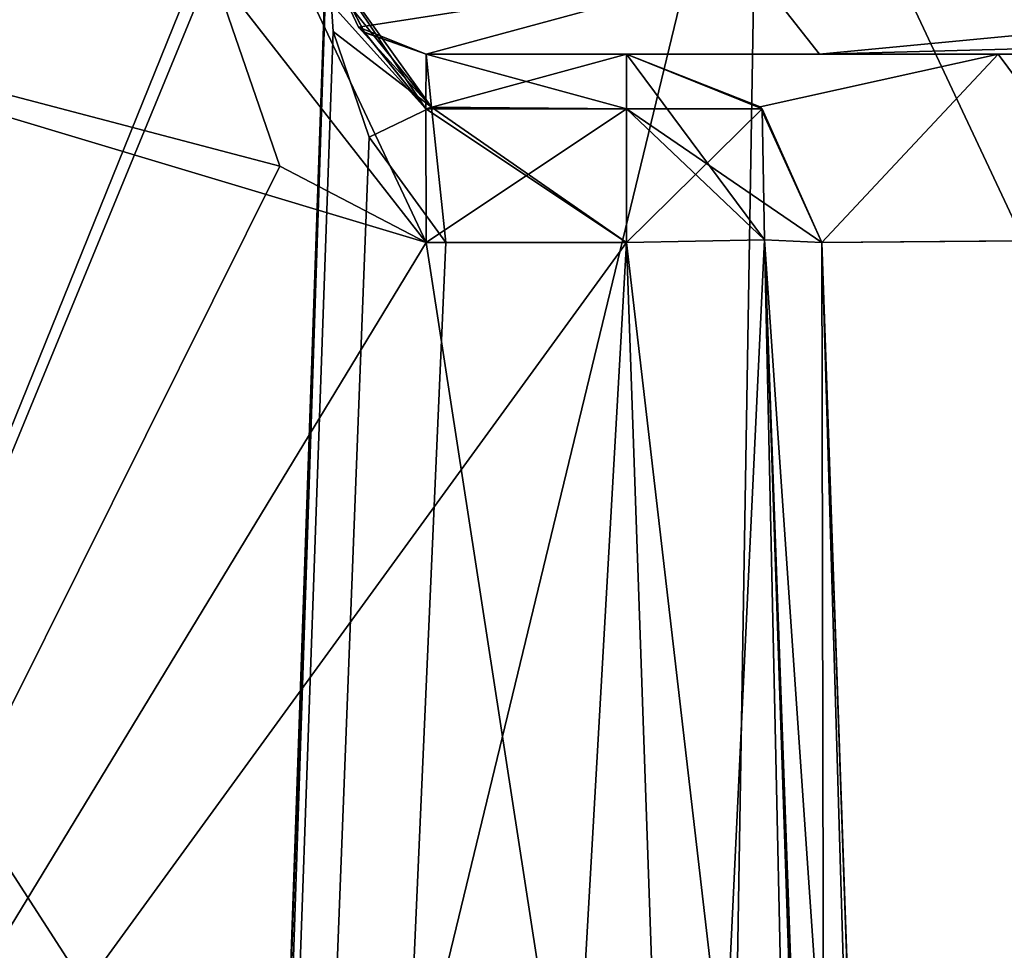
# Model space of a CAD drawing. Header units: inches. Extents: x -9.1 to 9.1, y -1.6 to 4.3.
# Tile 650 of 656: x -2.579 to -2.327, y 3.036 to 3.274. Entities that reach past the tile are written whole.
import ezdxf

# ---------------------------------------------------------------- set-up
doc = ezdxf.new("R2010")
doc.units = ezdxf.units.IN
doc.header["$LTSCALE"] = 65.185185
doc.header["$MEASUREMENT"] = 0
for name, color, linetype in [('331', 7, 'CONTINUOUS'), ('421', 7, 'CONTINUOUS'), ('422', 7, 'CONTINUOUS'), ('423', 7, 'CONTINUOUS'), ('424', 7, 'CONTINUOUS'), ('425', 7, 'CONTINUOUS'), ('426', 7, 'CONTINUOUS'), ('427', 7, 'CONTINUOUS'), ('428', 7, 'CONTINUOUS'), ('436', 7, 'CONTINUOUS'), ('437', 7, 'CONTINUOUS'), ('438', 7, 'CONTINUOUS'), ('523', 7, 'CONTINUOUS'), ('524', 7, 'CONTINUOUS'), ('530', 7, 'CONTINUOUS'), ('531', 7, 'CONTINUOUS'), ('532', 7, 'CONTINUOUS'), ('533', 7, 'CONTINUOUS'), ('535', 7, 'CONTINUOUS'), ('540', 7, 'CONTINUOUS'), ('541', 7, 'CONTINUOUS'), ('542', 7, 'CONTINUOUS'), ('543', 7, 'CONTINUOUS'), ('545', 7, 'CONTINUOUS'), ('551', 7, 'CONTINUOUS'), ('557', 7, 'CONTINUOUS'), ('558', 7, 'CONTINUOUS'), ('859', 7, 'CONTINUOUS'), ('860', 7, 'CONTINUOUS'), ('861', 7, 'CONTINUOUS'), ('862', 7, 'CONTINUOUS'), ('864', 7, 'CONTINUOUS'), ('869', 7, 'CONTINUOUS'), ('873', 7, 'CONTINUOUS'), ('875', 7, 'CONTINUOUS'), ('876', 7, 'CONTINUOUS'), ('877', 7, 'CONTINUOUS'), ('878', 7, 'CONTINUOUS'), ('879', 7, 'CONTINUOUS'), ('880', 7, 'CONTINUOUS'), ('881', 7, 'CONTINUOUS'), ('883', 7, 'CONTINUOUS'), ('888', 7, 'CONTINUOUS'), ('892', 7, 'CONTINUOUS'), ('894', 7, 'CONTINUOUS'), ('895', 7, 'CONTINUOUS'), ('896', 7, 'CONTINUOUS'), ('897', 7, 'CONTINUOUS'), ('898', 7, 'CONTINUOUS'), ('899', 7, 'CONTINUOUS'), ('900', 7, 'CONTINUOUS'), ('901', 7, 'CONTINUOUS'), ('902', 7, 'CONTINUOUS'), ('903', 7, 'CONTINUOUS')]:
    doc.layers.add(name, color=color, linetype=linetype)

msp = doc.modelspace()

# ---------------------------------------------------------------- linework, layer by layer
at = {"layer": '331', "linetype": 'Continuous'}
for points in [[(-2.49769, 3.36105, 5.67792), (-2.51583, 2.84164, 5.69606), (-2.51556, 2.84279, 5.70918), (-2.49769, 3.36105, 5.67792)], [(-2.51484, 2.84314, 5.72232), (-2.49769, 3.36105, 5.67792), (-2.51556, 2.84279, 5.70918), (-2.51484, 2.84314, 5.72232)], [(-2.3894, 3.36148, 5.9394), (-2.49769, 3.36105, 5.67792), (-2.51484, 2.84314, 5.72232), (-2.3894, 3.36148, 5.9394)], [(-2.39806, 2.84254, 5.96665), (-2.3894, 3.36148, 5.9394), (-2.51484, 2.84314, 5.72232), (-2.39806, 2.84254, 5.96665)], [(-2.146, 2.84326, 6.06578), (-2.3894, 3.36148, 5.9394), (-2.39806, 2.84254, 5.96665), (-2.146, 2.84326, 6.06578)], [(-2.146, 2.84326, 6.06578), (-2.12792, 3.36105, 6.04769), (-2.3894, 3.36148, 5.9394), (-2.146, 2.84326, 6.06578)]]:
    msp.add_3dface(points, dxfattribs=at)
at = {"layer": '421', "linetype": 'Continuous'}
for points in [[(-2.5, 3.295, 4.55817), (-2.49831, 3.27082, 4.55902), (-2.62939, -0.41025, 4.68756), (-2.5, 3.295, 4.55817)], [(-2.49831, 3.27082, 4.55902), (-2.48916, 3.24373, 4.55996), (-2.62939, -0.41025, 4.68756), (-2.49831, 3.27082, 4.55902)], [(-2.48916, 3.24373, 4.55996), (-2.46953, 3.21674, 4.56091), (-2.62939, -0.41025, 4.68756), (-2.48916, 3.24373, 4.55996)], [(-2.62939, -0.41025, 4.68756), (-2.46953, 3.21674, 4.56091), (-2.42328, 3.21674, 4.56091), (-2.62939, -0.41025, 4.68756)], [(-2.32849, 0.50212, 4.6557), (-2.62939, -0.41025, 4.68756), (-2.42328, 3.21674, 4.56091), (-2.32849, 0.50212, 4.6557)]]:
    msp.add_3dface(points, dxfattribs=at)
at = {"layer": '422', "linetype": 'Continuous'}
for points in [[(-2.47317, 3.25146, 4.54515), (-2.47459, 3.265, 4.51094), (-2.42328, 3.25097, 4.54567), (-2.47317, 3.25146, 4.54515)], [(-2.42328, 3.25097, 4.54567), (-2.47459, 3.265, 4.51094), (-2.42328, 3.265, 4.51094), (-2.42328, 3.25097, 4.54567)], [(-2.42328, 3.21674, 4.56091), (-2.46953, 3.21674, 4.56091), (-2.47317, 3.25146, 4.54515), (-2.42328, 3.21674, 4.56091)], [(-2.42328, 3.21674, 4.56091), (-2.47317, 3.25146, 4.54515), (-2.42328, 3.25097, 4.54567), (-2.42328, 3.21674, 4.56091)]]:
    msp.add_3dface(points, dxfattribs=at)
at = {"layer": '423', "linetype": 'Continuous'}
for points in [[(-2.49188, 3.27194, 4.51094), (-2.47317, 3.25146, 4.54515), (-2.49953, 3.28826, 4.51094), (-2.49188, 3.27194, 4.51094)], [(-2.49953, 3.28826, 4.51094), (-2.47317, 3.25146, 4.54515), (-2.49921, 3.28376, 4.53649), (-2.49953, 3.28826, 4.51094)], [(-2.47317, 3.25146, 4.54515), (-2.49831, 3.27082, 4.55902), (-2.49921, 3.28376, 4.53649), (-2.47317, 3.25146, 4.54515)], [(-2.47459, 3.265, 4.51094), (-2.47317, 3.25146, 4.54515), (-2.49188, 3.27194, 4.51094), (-2.47459, 3.265, 4.51094)], [(-2.48916, 3.24373, 4.55996), (-2.49831, 3.27082, 4.55902), (-2.47317, 3.25146, 4.54515), (-2.48916, 3.24373, 4.55996)], [(-2.46953, 3.21674, 4.56091), (-2.48916, 3.24373, 4.55996), (-2.47317, 3.25146, 4.54515), (-2.46953, 3.21674, 4.56091)]]:
    msp.add_3dface(points, dxfattribs=at)
at = {"layer": '424', "linetype": 'Continuous'}
for points in [[(-2.49188, 3.27194, 4.51094), (-2.49953, 3.28826, 4.51094), (-2.49036, 3.2706, 4.13803), (-2.49188, 3.27194, 4.51094)], [(-2.49036, 3.2706, 4.13803), (-2.49953, 3.28826, 4.51094), (-2.49953, 3.28826, 4.12971), (-2.49036, 3.2706, 4.13803)], [(-2.47459, 3.265, 4.51094), (-2.49188, 3.27194, 4.51094), (-2.47459, 3.265, 4.14724), (-2.47459, 3.265, 4.51094)], [(-2.47459, 3.265, 4.14724), (-2.49188, 3.27194, 4.51094), (-2.49036, 3.2706, 4.13803), (-2.47459, 3.265, 4.14724)]]:
    msp.add_3dface(points, dxfattribs=at)
at = {"layer": '425', "linetype": 'Continuous'}
for points in [[(-2.42328, 3.265, 4.51094), (-2.47459, 3.265, 4.51094), (-2.47459, 3.265, 4.14724), (-2.42328, 3.265, 4.51094)], [(-2.42328, 3.265, 4.51094), (-2.47459, 3.265, 4.14724), (-2.42328, 3.265, 4.14724), (-2.42328, 3.265, 4.51094)]]:
    msp.add_3dface(points, dxfattribs=at)
at = {"layer": '426', "linetype": 'Continuous'}
for points in [[(-2.42328, 3.265, 3.60276), (-2.47459, 3.265, 3.60276), (-2.47459, 3.265, 1.04724), (-2.42328, 3.265, 3.60276)], [(-2.42328, 3.265, 3.60276), (-2.47459, 3.265, 1.04724), (-2.42328, 3.265, 1.04724), (-2.42328, 3.265, 3.60276)]]:
    msp.add_3dface(points, dxfattribs=at)
at = {"layer": '427', "linetype": 'Continuous'}
for points in [[(-2.42328, 3.265, 0.50276), (-2.47459, 3.265, 0.50276), (-2.47459, 3.265, -2.05276), (-2.42328, 3.265, 0.50276)], [(-2.42328, 3.265, 0.50276), (-2.47459, 3.265, -2.05276), (-2.42328, 3.265, -2.05276), (-2.42328, 3.265, 0.50276)]]:
    msp.add_3dface(points, dxfattribs=at)
at = {"layer": '428', "linetype": 'Continuous'}
for points in [[(-2.42328, 3.265, -2.59724), (-2.47459, 3.265, -2.59724), (-2.47459, 3.265, -4.13034), (-2.42328, 3.265, -2.59724)], [(-2.42328, 3.265, -2.59724), (-2.47459, 3.265, -4.13034), (-2.42328, 3.265, -4.09846), (-2.42328, 3.265, -2.59724)], [(-2.42328, 3.265, -4.09846), (-2.47459, 3.265, -4.13034), (-2.32818, 3.265, -4.32817), (-2.42328, 3.265, -4.09846)], [(-2.32818, 3.265, -4.32817), (-2.47459, 3.265, -4.13034), (-2.37387, 3.265, -4.37388), (-2.32818, 3.265, -4.32817)], [(-2.09847, 3.265, -4.42328), (-2.32818, 3.265, -4.32817), (-2.37387, 3.265, -4.37388), (-2.09847, 3.265, -4.42328)], [(-2.1303, 3.265, -4.47459), (-2.09847, 3.265, -4.42328), (-2.37387, 3.265, -4.37388), (-2.1303, 3.265, -4.47459)]]:
    msp.add_3dface(points, dxfattribs=at)
at = {"layer": '436', "linetype": 'Continuous'}
for points in [[(-2.42328, 3.265, 4.51094), (-2.42328, 3.265, 4.14724), (-2.38855, 3.25097, 4.14724), (-2.42328, 3.265, 4.51094)], [(-2.38855, 3.25097, 4.51094), (-2.42328, 3.265, 4.51094), (-2.38855, 3.25097, 4.14724), (-2.38855, 3.25097, 4.51094)], [(-2.37331, 3.21674, 4.51094), (-2.38855, 3.25097, 4.51094), (-2.37331, 3.21674, 4.14724), (-2.37331, 3.21674, 4.51094)], [(-2.37331, 3.21674, 4.14724), (-2.38855, 3.25097, 4.51094), (-2.38855, 3.25097, 4.14724), (-2.37331, 3.21674, 4.14724)]]:
    msp.add_3dface(points, dxfattribs=at)
at = {"layer": '437', "linetype": 'Continuous'}
for points in [[(-2.42328, 3.25097, 4.54567), (-2.42328, 3.265, 4.51094), (-2.38797, 3.21747, 4.54625), (-2.42328, 3.25097, 4.54567)], [(-2.42328, 3.265, 4.51094), (-2.38855, 3.25097, 4.51094), (-2.38797, 3.21747, 4.54625), (-2.42328, 3.265, 4.51094)], [(-2.42328, 3.21674, 4.56091), (-2.42328, 3.25097, 4.54567), (-2.38797, 3.21747, 4.54625), (-2.42328, 3.21674, 4.56091)], [(-2.38855, 3.25097, 4.51094), (-2.37331, 3.21674, 4.51094), (-2.38797, 3.21747, 4.54625), (-2.38855, 3.25097, 4.51094)]]:
    msp.add_3dface(points, dxfattribs=at)
at = {"layer": '438', "linetype": 'Continuous'}
for points in [[(-2.32849, 0.50212, 4.6557), (-2.42328, 3.21674, 4.56091), (-2.38797, 3.21747, 4.54625), (-2.32849, 0.50212, 4.6557)], [(-2.32849, 0.50212, 4.6557), (-2.38797, 3.21747, 4.54625), (-2.29262, 0.50284, 4.64048), (-2.32849, 0.50212, 4.6557)], [(-2.38797, 3.21747, 4.54625), (-2.37331, 3.21674, 4.51094), (-2.29262, 0.50284, 4.64048), (-2.38797, 3.21747, 4.54625)], [(-2.29262, 0.50284, 4.64048), (-2.37331, 3.21674, 4.51094), (-2.27852, 0.50212, 4.60573), (-2.29262, 0.50284, 4.64048)]]:
    msp.add_3dface(points, dxfattribs=at)
at = {"layer": '523', "linetype": 'Continuous'}
for points in [[(-2.37331, 3.21674, 4.51094), (-2.37331, 3.21674, 4.14724), (-2.27852, 0.50212, 4.60573), (-2.37331, 3.21674, 4.51094)], [(-2.27852, 0.50212, 4.60573), (-2.37331, 3.21674, 4.14724), (-2.35835, 2.78807, 4.13227), (-2.27852, 0.50212, 4.60573)], [(-2.29922, 1.09487, 3.40784), (-2.29751, 1.04592, 3.54034), (-2.37331, 3.21674, 1.04724), (-2.29922, 1.09487, 3.40784)], [(-2.37331, 3.21674, 1.04724), (-2.29751, 1.04592, 3.54034), (-2.37331, 3.21674, 3.60276), (-2.37331, 3.21674, 1.04724)], [(-2.37331, 3.21674, 3.60276), (-2.29751, 1.04592, 3.54034), (-2.35835, 2.78807, 3.61773), (-2.37331, 3.21674, 3.60276)], [(-2.2998, 1.11151, 3.26757), (-2.29922, 1.09487, 3.40784), (-2.37331, 3.21674, 1.04724), (-2.2998, 1.11151, 3.26757)], [(-2.35835, 2.78807, 1.03227), (-2.2998, 1.11151, 3.26757), (-2.37331, 3.21674, 1.04724), (-2.35835, 2.78807, 1.03227)], [(-2.2967, 1.02265, 0.225), (-2.29822, 1.06633, 0.41066), (-2.37331, 3.21674, -2.05276), (-2.2967, 1.02265, 0.225)], [(-2.37331, 3.21674, -2.05276), (-2.29822, 1.06633, 0.41066), (-2.37331, 3.21674, 0.50276), (-2.37331, 3.21674, -2.05276)], [(-2.37331, 3.21674, 0.50276), (-2.29822, 1.06633, 0.41066), (-2.35835, 2.78807, 0.51773), (-2.37331, 3.21674, 0.50276)], [(-2.2967, 1.02265, -0.225), (-2.2967, 1.02265, 0.225), (-2.37331, 3.21674, -2.05276), (-2.2967, 1.02265, -0.225)], [(-2.29809, 1.0626, -0.39886), (-2.2967, 1.02265, -0.225), (-2.37331, 3.21674, -2.05276), (-2.29809, 1.0626, -0.39886)], [(-2.2998, 1.11151, -0.64752), (-2.29809, 1.0626, -0.39886), (-2.37331, 3.21674, -2.05276), (-2.2998, 1.11151, -0.64752)], [(-2.35835, 2.78807, -2.06773), (-2.2998, 1.11151, -0.64752), (-2.37331, 3.21674, -2.05276), (-2.35835, 2.78807, -2.06773)], [(-2.29833, 1.06937, -3.14547), (-2.2998, 1.11151, -3.04129), (-2.37331, 3.21674, -4.09848), (-2.29833, 1.06937, -3.14547)], [(-2.37331, 3.21674, -4.09848), (-2.2998, 1.11151, -3.04129), (-2.37331, 3.21674, -2.59724), (-2.37331, 3.21674, -4.09848)], [(-2.37331, 3.21674, -2.59724), (-2.2998, 1.11151, -3.04129), (-2.35835, 2.78807, -2.58227), (-2.37331, 3.21674, -2.59724)], [(-2.29474, 0.96672, -3.19118), (-2.29833, 1.06937, -3.14547), (-2.37331, 3.21674, -4.09848), (-2.29474, 0.96672, -3.19118)], [(-2.26688, 0.16889, -3.21904), (-2.29474, 0.96672, -3.19118), (-2.37331, 3.21674, -4.09848), (-2.26688, 0.16889, -3.21904)], [(-2.26688, 0.16889, -3.99205), (-2.26688, 0.16889, -3.21904), (-2.37331, 3.21674, -4.09848), (-2.26688, 0.16889, -3.99205)]]:
    msp.add_3dface(points, dxfattribs=at)
at = {"layer": '524', "linetype": 'Continuous'}
for points in [[(-2.42328, 3.21674, 4.09727), (-2.37356, 2.78874, 4.0964), (-2.38797, 3.21747, 4.11192), (-2.42328, 3.21674, 4.09727)], [(-2.40831, 2.78802, 4.0823), (-2.37356, 2.78874, 4.0964), (-2.42328, 3.21674, 4.09727), (-2.40831, 2.78802, 4.0823)], [(-2.35835, 2.78807, 4.13227), (-2.37331, 3.21674, 4.14724), (-2.38797, 3.21747, 4.11192), (-2.35835, 2.78807, 4.13227)], [(-2.37356, 2.78874, 4.0964), (-2.35835, 2.78807, 4.13227), (-2.38797, 3.21747, 4.11192), (-2.37356, 2.78874, 4.0964)]]:
    msp.add_3dface(points, dxfattribs=at)
at = {"layer": '530', "linetype": 'Continuous'}
for points in [[(-2.38797, 3.21747, 3.63808), (-2.40831, 2.78802, 3.6677), (-2.42328, 3.21674, 3.65273), (-2.38797, 3.21747, 3.63808)], [(-2.37245, 2.78874, 3.65248), (-2.40831, 2.78802, 3.6677), (-2.38797, 3.21747, 3.63808), (-2.37245, 2.78874, 3.65248)], [(-2.37331, 3.21674, 3.60276), (-2.37245, 2.78874, 3.65248), (-2.38797, 3.21747, 3.63808), (-2.37331, 3.21674, 3.60276)], [(-2.37331, 3.21674, 3.60276), (-2.35835, 2.78807, 3.61773), (-2.37245, 2.78874, 3.65248), (-2.37331, 3.21674, 3.60276)]]:
    msp.add_3dface(points, dxfattribs=at)
at = {"layer": '531', "linetype": 'Continuous'}
for points in [[(-2.47459, 3.21674, 3.65273), (-2.40831, 2.78802, 3.6677), (-2.735, 3.295, 3.65), (-2.47459, 3.21674, 3.65273)], [(-2.735, 3.295, 3.65), (-2.40831, 2.78802, 3.6677), (-2.735, 2.78802, 3.6677), (-2.735, 3.295, 3.65)], [(-2.51196, 3.23631, 3.65205), (-2.47459, 3.21674, 3.65273), (-2.735, 3.295, 3.65), (-2.51196, 3.23631, 3.65205)], [(-2.52946, 3.28721, 3.65027), (-2.51196, 3.23631, 3.65205), (-2.735, 3.295, 3.65), (-2.52946, 3.28721, 3.65027)], [(-2.42328, 3.21674, 3.65273), (-2.40831, 2.78802, 3.6677), (-2.47459, 3.21674, 3.65273), (-2.42328, 3.21674, 3.65273)]]:
    msp.add_3dface(points, dxfattribs=at)
at = {"layer": '532', "linetype": 'Continuous'}
for points in [[(-2.4746, 3.25096, 3.6375), (-2.47459, 3.265, 3.60276), (-2.42328, 3.25097, 3.6375), (-2.4746, 3.25096, 3.6375)], [(-2.42328, 3.25097, 3.6375), (-2.47459, 3.265, 3.60276), (-2.42328, 3.265, 3.60276), (-2.42328, 3.25097, 3.6375)], [(-2.42328, 3.21674, 3.65273), (-2.4746, 3.25096, 3.6375), (-2.42328, 3.25097, 3.6375), (-2.42328, 3.21674, 3.65273)], [(-2.42328, 3.21674, 3.65273), (-2.47459, 3.21674, 3.65273), (-2.4746, 3.25096, 3.6375), (-2.42328, 3.21674, 3.65273)]]:
    msp.add_3dface(points, dxfattribs=at)
at = {"layer": '533', "linetype": 'Continuous'}
for points in [[(-2.47459, 3.21674, 3.65273), (-2.52946, 3.28721, 3.65027), (-2.50834, 3.28844, 3.64148), (-2.47459, 3.21674, 3.65273)], [(-2.47459, 3.21674, 3.65273), (-2.51196, 3.23631, 3.65205), (-2.52946, 3.28721, 3.65027), (-2.47459, 3.21674, 3.65273)], [(-2.4746, 3.25096, 3.6375), (-2.47459, 3.21674, 3.65273), (-2.50834, 3.28844, 3.64148), (-2.4746, 3.25096, 3.6375)], [(-2.49953, 3.28826, 3.62029), (-2.4746, 3.25096, 3.6375), (-2.50834, 3.28844, 3.64148), (-2.49953, 3.28826, 3.62029)], [(-2.49031, 3.27056, 3.61193), (-2.4746, 3.25096, 3.6375), (-2.49953, 3.28826, 3.62029), (-2.49031, 3.27056, 3.61193)], [(-2.47459, 3.265, 3.60276), (-2.4746, 3.25096, 3.6375), (-2.49031, 3.27056, 3.61193), (-2.47459, 3.265, 3.60276)]]:
    msp.add_3dface(points, dxfattribs=at)
at = {"layer": '535', "linetype": 'Continuous'}
msp.add_3dface([(-2.49831, 3.27082, 4.55902), (-2.5, 3.295, 4.55817), (-2.49921, 3.28376, 4.53649), (-2.49831, 3.27082, 4.55902)], dxfattribs=at)
at = {"layer": '540', "linetype": 'Continuous'}
for points in [[(-2.50834, 3.28844, 4.10852), (-2.52946, 3.28721, 4.09973), (-2.47459, 3.21674, 4.09727), (-2.50834, 3.28844, 4.10852)], [(-2.47459, 3.21674, 4.09727), (-2.52946, 3.28721, 4.09973), (-2.51197, 3.23632, 4.09795), (-2.47459, 3.21674, 4.09727)], [(-2.49953, 3.28826, 4.12971), (-2.50834, 3.28844, 4.10852), (-2.4746, 3.25097, 4.1125), (-2.49953, 3.28826, 4.12971)], [(-2.50834, 3.28844, 4.10852), (-2.47459, 3.21674, 4.09727), (-2.4746, 3.25097, 4.1125), (-2.50834, 3.28844, 4.10852)], [(-2.49036, 3.2706, 4.13803), (-2.49953, 3.28826, 4.12971), (-2.4746, 3.25097, 4.1125), (-2.49036, 3.2706, 4.13803)], [(-2.47459, 3.265, 4.14724), (-2.49036, 3.2706, 4.13803), (-2.4746, 3.25097, 4.1125), (-2.47459, 3.265, 4.14724)]]:
    msp.add_3dface(points, dxfattribs=at)
at = {"layer": '541', "linetype": 'Continuous'}
for points in [[(-2.42328, 3.265, 4.14724), (-2.47459, 3.265, 4.14724), (-2.4746, 3.25097, 4.1125), (-2.42328, 3.265, 4.14724)], [(-2.42328, 3.265, 4.14724), (-2.4746, 3.25097, 4.1125), (-2.42328, 3.25097, 4.1125), (-2.42328, 3.265, 4.14724)], [(-2.4746, 3.25097, 4.1125), (-2.47459, 3.21674, 4.09727), (-2.42328, 3.25097, 4.1125), (-2.4746, 3.25097, 4.1125)], [(-2.47459, 3.21674, 4.09727), (-2.42328, 3.21674, 4.09727), (-2.42328, 3.25097, 4.1125), (-2.47459, 3.21674, 4.09727)]]:
    msp.add_3dface(points, dxfattribs=at)
at = {"layer": '542', "linetype": 'Continuous'}
for points in [[(-2.38855, 3.25097, 4.14724), (-2.42328, 3.265, 4.14724), (-2.42328, 3.25097, 4.1125), (-2.38855, 3.25097, 4.14724)], [(-2.38855, 3.25097, 4.14724), (-2.42328, 3.21674, 4.09727), (-2.38797, 3.21747, 4.11192), (-2.38855, 3.25097, 4.14724)], [(-2.42328, 3.21674, 4.09727), (-2.38855, 3.25097, 4.14724), (-2.42328, 3.25097, 4.1125), (-2.42328, 3.21674, 4.09727)], [(-2.37331, 3.21674, 4.14724), (-2.38855, 3.25097, 4.14724), (-2.38797, 3.21747, 4.11192), (-2.37331, 3.21674, 4.14724)]]:
    msp.add_3dface(points, dxfattribs=at)
at = {"layer": '543', "linetype": 'Continuous'}
for points in [[(-2.52946, 3.28721, 4.09973), (-2.53, 3.295, 4.1), (-2.735, 2.78802, 4.0823), (-2.52946, 3.28721, 4.09973)], [(-2.735, 2.78802, 4.0823), (-2.53, 3.295, 4.1), (-2.735, 3.295, 4.1), (-2.735, 2.78802, 4.0823)], [(-2.51197, 3.23632, 4.09795), (-2.52946, 3.28721, 4.09973), (-2.735, 2.78802, 4.0823), (-2.51197, 3.23632, 4.09795)], [(-2.47459, 3.21674, 4.09727), (-2.51197, 3.23632, 4.09795), (-2.735, 2.78802, 4.0823), (-2.47459, 3.21674, 4.09727)], [(-2.42328, 3.21674, 4.09727), (-2.47459, 3.21674, 4.09727), (-2.735, 2.78802, 4.0823), (-2.42328, 3.21674, 4.09727)], [(-2.40831, 2.78802, 4.0823), (-2.42328, 3.21674, 4.09727), (-2.735, 2.78802, 4.0823), (-2.40831, 2.78802, 4.0823)]]:
    msp.add_3dface(points, dxfattribs=at)
at = {"layer": '545', "linetype": 'Continuous'}
for points in [[(-2.49769, 3.36105, 5.67792), (-2.5, 3.295, 4.55817), (-2.51884, 2.75535, 5.52438), (-2.49769, 3.36105, 5.67792)], [(-2.51583, 2.84164, 5.69606), (-2.49769, 3.36105, 5.67792), (-2.51884, 2.75535, 5.52438), (-2.51583, 2.84164, 5.69606)], [(-2.5, 3.295, 4.55817), (-2.62939, -0.41025, 4.68756), (-2.62864, -0.38866, 4.73502), (-2.5, 3.295, 4.55817)], [(-2.62834, -0.38006, 4.78645), (-2.5, 3.295, 4.55817), (-2.62864, -0.38866, 4.73502), (-2.62834, -0.38006, 4.78645)], [(-2.5, 3.295, 4.55817), (-2.62834, -0.38006, 4.78645), (-2.62765, -0.36044, 5.34843), (-2.5, 3.295, 4.55817)], [(-2.52505, 2.5778, 5.45103), (-2.5, 3.295, 4.55817), (-2.62765, -0.36044, 5.34843), (-2.52505, 2.5778, 5.45103)], [(-2.51884, 2.75535, 5.52438), (-2.5, 3.295, 4.55817), (-2.52505, 2.5778, 5.45103), (-2.51884, 2.75535, 5.52438)]]:
    msp.add_3dface(points, dxfattribs=at)
at = {"layer": '551', "linetype": 'Continuous'}
for points in [[(-2.49188, 3.27194, -4.13043), (-2.49953, 3.28826, -4.13043), (-2.39158, 3.28754, -4.39138), (-2.49188, 3.27194, -4.13043)], [(-2.47459, 3.265, -4.13034), (-2.49188, 3.27194, -4.13043), (-2.39158, 3.28754, -4.39138), (-2.47459, 3.265, -4.13034)], [(-2.37387, 3.265, -4.37388), (-2.47459, 3.265, -4.13034), (-2.39158, 3.28754, -4.39138), (-2.37387, 3.265, -4.37388)], [(-2.13043, 3.28826, -4.49953), (-2.37387, 3.265, -4.37388), (-2.39158, 3.28754, -4.39138), (-2.13043, 3.28826, -4.49953)], [(-2.37387, 3.265, -4.37388), (-2.13043, 3.28826, -4.49953), (-2.13043, 3.27149, -4.4914), (-2.37387, 3.265, -4.37388)], [(-2.1303, 3.265, -4.47459), (-2.37387, 3.265, -4.37388), (-2.13043, 3.27149, -4.4914), (-2.1303, 3.265, -4.47459)]]:
    msp.add_3dface(points, dxfattribs=at)
at = {"layer": '557', "linetype": 'Continuous'}
for points in [[(-2.42328, 3.265, -4.09846), (-2.32818, 3.265, -4.32817), (-2.38908, 3.25147, -4.09848), (-2.42328, 3.265, -4.09846)], [(-2.32818, 3.265, -4.32817), (-2.37331, 3.21674, -4.09848), (-2.38908, 3.25147, -4.09848), (-2.32818, 3.265, -4.32817)], [(-2.37331, 3.21674, -4.09848), (-2.32818, 3.265, -4.32817), (-2.29286, 3.21747, -4.29286), (-2.37331, 3.21674, -4.09848)], [(-2.32818, 3.265, -4.32817), (-2.09847, 3.265, -4.42328), (-2.29286, 3.21747, -4.29286), (-2.32818, 3.265, -4.32817)]]:
    msp.add_3dface(points, dxfattribs=at)
at = {"layer": '558', "linetype": 'Continuous'}
msp.add_3dface([(-2.26688, 0.16889, -3.99205), (-2.37331, 3.21674, -4.09848), (-2.29286, 3.21747, -4.29286), (-2.26688, 0.16889, -3.99205)], dxfattribs=at)
at = {"layer": '859', "linetype": 'Continuous'}
for points in [[(-2.42328, 3.265, -2.59724), (-2.42328, 3.265, -4.09846), (-2.38908, 3.25147, -4.09848), (-2.42328, 3.265, -2.59724)], [(-2.42328, 3.265, -2.59724), (-2.38908, 3.25147, -4.09848), (-2.38855, 3.25097, -2.59724), (-2.42328, 3.265, -2.59724)], [(-2.38908, 3.25147, -4.09848), (-2.37331, 3.21674, -4.09848), (-2.38855, 3.25097, -2.59724), (-2.38908, 3.25147, -4.09848)], [(-2.37331, 3.21674, -4.09848), (-2.37331, 3.21674, -2.59724), (-2.38855, 3.25097, -2.59724), (-2.37331, 3.21674, -4.09848)]]:
    msp.add_3dface(points, dxfattribs=at)
at = {"layer": '860', "linetype": 'Continuous'}
for points in [[(-2.42328, 3.25097, -2.5625), (-2.42328, 3.265, -2.59724), (-2.38855, 3.25097, -2.59724), (-2.42328, 3.25097, -2.5625)], [(-2.37331, 3.21674, -2.59724), (-2.42328, 3.25097, -2.5625), (-2.38855, 3.25097, -2.59724), (-2.37331, 3.21674, -2.59724)], [(-2.42328, 3.25097, -2.5625), (-2.37331, 3.21674, -2.59724), (-2.38797, 3.21747, -2.56192), (-2.42328, 3.25097, -2.5625)], [(-2.42328, 3.21674, -2.54727), (-2.42328, 3.25097, -2.5625), (-2.38797, 3.21747, -2.56192), (-2.42328, 3.21674, -2.54727)]]:
    msp.add_3dface(points, dxfattribs=at)
at = {"layer": '861', "linetype": 'Continuous'}
for points in [[(-2.4746, 3.25096, -2.5625), (-2.47459, 3.265, -2.59724), (-2.42328, 3.25097, -2.5625), (-2.4746, 3.25096, -2.5625)], [(-2.42328, 3.25097, -2.5625), (-2.47459, 3.265, -2.59724), (-2.42328, 3.265, -2.59724), (-2.42328, 3.25097, -2.5625)], [(-2.42328, 3.21674, -2.54727), (-2.4746, 3.25096, -2.5625), (-2.42328, 3.25097, -2.5625), (-2.42328, 3.21674, -2.54727)], [(-2.42328, 3.21674, -2.54727), (-2.47459, 3.21674, -2.54727), (-2.4746, 3.25096, -2.5625), (-2.42328, 3.21674, -2.54727)]]:
    msp.add_3dface(points, dxfattribs=at)
at = {"layer": '862', "linetype": 'Continuous'}
for points in [[(-2.47459, 3.21674, -2.54727), (-2.52946, 3.28721, -2.54973), (-2.50834, 3.28844, -2.55852), (-2.47459, 3.21674, -2.54727)], [(-2.47459, 3.21674, -2.54727), (-2.51196, 3.23631, -2.54795), (-2.52946, 3.28721, -2.54973), (-2.47459, 3.21674, -2.54727)], [(-2.4746, 3.25096, -2.5625), (-2.47459, 3.21674, -2.54727), (-2.50834, 3.28844, -2.55852), (-2.4746, 3.25096, -2.5625)], [(-2.49953, 3.28826, -2.57971), (-2.4746, 3.25096, -2.5625), (-2.50834, 3.28844, -2.55852), (-2.49953, 3.28826, -2.57971)], [(-2.49031, 3.27056, -2.58807), (-2.4746, 3.25096, -2.5625), (-2.49953, 3.28826, -2.57971), (-2.49031, 3.27056, -2.58807)], [(-2.47459, 3.265, -2.59724), (-2.4746, 3.25096, -2.5625), (-2.49031, 3.27056, -2.58807), (-2.47459, 3.265, -2.59724)]]:
    msp.add_3dface(points, dxfattribs=at)
at = {"layer": '864', "linetype": 'Continuous'}
for points in [[(-2.47459, 3.21674, -2.54727), (-2.735, 3.295, -2.55), (-2.51196, 3.23631, -2.54795), (-2.47459, 3.21674, -2.54727)], [(-2.735, 3.295, -2.55), (-2.47459, 3.21674, -2.54727), (-2.40831, 2.78802, -2.5323), (-2.735, 3.295, -2.55)], [(-2.51196, 3.23631, -2.54795), (-2.735, 3.295, -2.55), (-2.52946, 3.28721, -2.54973), (-2.51196, 3.23631, -2.54795)], [(-2.735, 2.78802, -2.5323), (-2.735, 3.295, -2.55), (-2.40831, 2.78802, -2.5323), (-2.735, 2.78802, -2.5323)], [(-2.47459, 3.21674, -2.54727), (-2.42328, 3.21674, -2.54727), (-2.40831, 2.78802, -2.5323), (-2.47459, 3.21674, -2.54727)]]:
    msp.add_3dface(points, dxfattribs=at)
at = {"layer": '869', "linetype": 'Continuous'}
for points in [[(-2.40831, 2.78802, -2.5323), (-2.42328, 3.21674, -2.54727), (-2.38797, 3.21747, -2.56192), (-2.40831, 2.78802, -2.5323)], [(-2.40831, 2.78802, -2.5323), (-2.38797, 3.21747, -2.56192), (-2.37245, 2.78874, -2.54752), (-2.40831, 2.78802, -2.5323)], [(-2.38797, 3.21747, -2.56192), (-2.37331, 3.21674, -2.59724), (-2.37245, 2.78874, -2.54752), (-2.38797, 3.21747, -2.56192)], [(-2.37331, 3.21674, -2.59724), (-2.35835, 2.78807, -2.58227), (-2.37245, 2.78874, -2.54752), (-2.37331, 3.21674, -2.59724)]]:
    msp.add_3dface(points, dxfattribs=at)
at = {"layer": '873', "linetype": 'Continuous'}
for points in [[(-2.52946, 3.28721, -2.10027), (-2.53, 3.295, -2.1), (-2.735, 2.78802, -2.1177), (-2.52946, 3.28721, -2.10027)], [(-2.735, 2.78802, -2.1177), (-2.53, 3.295, -2.1), (-2.735, 3.295, -2.1), (-2.735, 2.78802, -2.1177)], [(-2.51197, 3.23632, -2.10205), (-2.52946, 3.28721, -2.10027), (-2.735, 2.78802, -2.1177), (-2.51197, 3.23632, -2.10205)], [(-2.47459, 3.21674, -2.10273), (-2.51197, 3.23632, -2.10205), (-2.735, 2.78802, -2.1177), (-2.47459, 3.21674, -2.10273)], [(-2.42328, 3.21674, -2.10273), (-2.47459, 3.21674, -2.10273), (-2.735, 2.78802, -2.1177), (-2.42328, 3.21674, -2.10273)], [(-2.40831, 2.78802, -2.1177), (-2.42328, 3.21674, -2.10273), (-2.735, 2.78802, -2.1177), (-2.40831, 2.78802, -2.1177)]]:
    msp.add_3dface(points, dxfattribs=at)
at = {"layer": '875', "linetype": 'Continuous'}
for points in [[(-2.52946, 3.28721, -2.10027), (-2.47459, 3.21674, -2.10273), (-2.50834, 3.28844, -2.09148), (-2.52946, 3.28721, -2.10027)], [(-2.51197, 3.23632, -2.10205), (-2.47459, 3.21674, -2.10273), (-2.52946, 3.28721, -2.10027), (-2.51197, 3.23632, -2.10205)], [(-2.4746, 3.25097, -2.0875), (-2.49953, 3.28826, -2.07029), (-2.50834, 3.28844, -2.09148), (-2.4746, 3.25097, -2.0875)], [(-2.47459, 3.21674, -2.10273), (-2.4746, 3.25097, -2.0875), (-2.50834, 3.28844, -2.09148), (-2.47459, 3.21674, -2.10273)], [(-2.49036, 3.2706, -2.06197), (-2.49953, 3.28826, -2.07029), (-2.4746, 3.25097, -2.0875), (-2.49036, 3.2706, -2.06197)], [(-2.47459, 3.265, -2.05276), (-2.49036, 3.2706, -2.06197), (-2.4746, 3.25097, -2.0875), (-2.47459, 3.265, -2.05276)]]:
    msp.add_3dface(points, dxfattribs=at)
at = {"layer": '876', "linetype": 'Continuous'}
for points in [[(-2.42328, 3.265, -2.05276), (-2.47459, 3.265, -2.05276), (-2.4746, 3.25097, -2.0875), (-2.42328, 3.265, -2.05276)], [(-2.42328, 3.25097, -2.0875), (-2.42328, 3.265, -2.05276), (-2.4746, 3.25097, -2.0875), (-2.42328, 3.25097, -2.0875)], [(-2.47459, 3.21674, -2.10273), (-2.42328, 3.25097, -2.0875), (-2.4746, 3.25097, -2.0875), (-2.47459, 3.21674, -2.10273)], [(-2.42328, 3.21674, -2.10273), (-2.42328, 3.25097, -2.0875), (-2.47459, 3.21674, -2.10273), (-2.42328, 3.21674, -2.10273)]]:
    msp.add_3dface(points, dxfattribs=at)
at = {"layer": '877', "linetype": 'Continuous'}
for points in [[(-2.38855, 3.25097, -2.05276), (-2.42328, 3.265, -2.05276), (-2.42328, 3.25097, -2.0875), (-2.38855, 3.25097, -2.05276)], [(-2.42328, 3.21674, -2.10273), (-2.38855, 3.25097, -2.05276), (-2.42328, 3.25097, -2.0875), (-2.42328, 3.21674, -2.10273)], [(-2.38855, 3.25097, -2.05276), (-2.42328, 3.21674, -2.10273), (-2.38797, 3.21747, -2.08808), (-2.38855, 3.25097, -2.05276)], [(-2.37331, 3.21674, -2.05276), (-2.38855, 3.25097, -2.05276), (-2.38797, 3.21747, -2.08808), (-2.37331, 3.21674, -2.05276)]]:
    msp.add_3dface(points, dxfattribs=at)
at = {"layer": '878', "linetype": 'Continuous'}
for points in [[(-2.42328, 3.265, 0.50276), (-2.42328, 3.265, -2.05276), (-2.38855, 3.25097, -2.05276), (-2.42328, 3.265, 0.50276)], [(-2.42328, 3.265, 0.50276), (-2.38855, 3.25097, -2.05276), (-2.38855, 3.25097, 0.50276), (-2.42328, 3.265, 0.50276)], [(-2.37331, 3.21674, -2.05276), (-2.37331, 3.21674, 0.50276), (-2.38855, 3.25097, 0.50276), (-2.37331, 3.21674, -2.05276)], [(-2.38855, 3.25097, -2.05276), (-2.37331, 3.21674, -2.05276), (-2.38855, 3.25097, 0.50276), (-2.38855, 3.25097, -2.05276)]]:
    msp.add_3dface(points, dxfattribs=at)
at = {"layer": '879', "linetype": 'Continuous'}
for points in [[(-2.42328, 3.25097, 0.5375), (-2.42328, 3.265, 0.50276), (-2.38855, 3.25097, 0.50276), (-2.42328, 3.25097, 0.5375)], [(-2.37331, 3.21674, 0.50276), (-2.42328, 3.25097, 0.5375), (-2.38855, 3.25097, 0.50276), (-2.37331, 3.21674, 0.50276)], [(-2.42328, 3.25097, 0.5375), (-2.37331, 3.21674, 0.50276), (-2.38797, 3.21747, 0.53808), (-2.42328, 3.25097, 0.5375)], [(-2.42328, 3.21674, 0.55273), (-2.42328, 3.25097, 0.5375), (-2.38797, 3.21747, 0.53808), (-2.42328, 3.21674, 0.55273)]]:
    msp.add_3dface(points, dxfattribs=at)
at = {"layer": '880', "linetype": 'Continuous'}
for points in [[(-2.4746, 3.25096, 0.5375), (-2.47459, 3.265, 0.50276), (-2.42328, 3.25097, 0.5375), (-2.4746, 3.25096, 0.5375)], [(-2.42328, 3.25097, 0.5375), (-2.47459, 3.265, 0.50276), (-2.42328, 3.265, 0.50276), (-2.42328, 3.25097, 0.5375)], [(-2.42328, 3.21674, 0.55273), (-2.4746, 3.25096, 0.5375), (-2.42328, 3.25097, 0.5375), (-2.42328, 3.21674, 0.55273)], [(-2.42328, 3.21674, 0.55273), (-2.47459, 3.21674, 0.55273), (-2.4746, 3.25096, 0.5375), (-2.42328, 3.21674, 0.55273)]]:
    msp.add_3dface(points, dxfattribs=at)
at = {"layer": '881', "linetype": 'Continuous'}
for points in [[(-2.47459, 3.21674, 0.55273), (-2.52946, 3.28721, 0.55027), (-2.50834, 3.28844, 0.54148), (-2.47459, 3.21674, 0.55273)], [(-2.47459, 3.21674, 0.55273), (-2.51196, 3.23631, 0.55205), (-2.52946, 3.28721, 0.55027), (-2.47459, 3.21674, 0.55273)], [(-2.4746, 3.25096, 0.5375), (-2.47459, 3.21674, 0.55273), (-2.50834, 3.28844, 0.54148), (-2.4746, 3.25096, 0.5375)], [(-2.49953, 3.28826, 0.52029), (-2.4746, 3.25096, 0.5375), (-2.50834, 3.28844, 0.54148), (-2.49953, 3.28826, 0.52029)], [(-2.49031, 3.27056, 0.51193), (-2.4746, 3.25096, 0.5375), (-2.49953, 3.28826, 0.52029), (-2.49031, 3.27056, 0.51193)], [(-2.47459, 3.265, 0.50276), (-2.4746, 3.25096, 0.5375), (-2.49031, 3.27056, 0.51193), (-2.47459, 3.265, 0.50276)]]:
    msp.add_3dface(points, dxfattribs=at)
at = {"layer": '883', "linetype": 'Continuous'}
for points in [[(-2.47459, 3.21674, 0.55273), (-2.735, 3.295, 0.55), (-2.51196, 3.23631, 0.55205), (-2.47459, 3.21674, 0.55273)], [(-2.735, 3.295, 0.55), (-2.47459, 3.21674, 0.55273), (-2.40831, 2.78802, 0.5677), (-2.735, 3.295, 0.55)], [(-2.51196, 3.23631, 0.55205), (-2.735, 3.295, 0.55), (-2.52946, 3.28721, 0.55027), (-2.51196, 3.23631, 0.55205)], [(-2.735, 2.78802, 0.5677), (-2.735, 3.295, 0.55), (-2.40831, 2.78802, 0.5677), (-2.735, 2.78802, 0.5677)], [(-2.47459, 3.21674, 0.55273), (-2.42328, 3.21674, 0.55273), (-2.40831, 2.78802, 0.5677), (-2.47459, 3.21674, 0.55273)]]:
    msp.add_3dface(points, dxfattribs=at)
at = {"layer": '888', "linetype": 'Continuous'}
for points in [[(-2.40831, 2.78802, 0.5677), (-2.42328, 3.21674, 0.55273), (-2.38797, 3.21747, 0.53808), (-2.40831, 2.78802, 0.5677)], [(-2.40831, 2.78802, 0.5677), (-2.38797, 3.21747, 0.53808), (-2.37245, 2.78874, 0.55248), (-2.40831, 2.78802, 0.5677)], [(-2.38797, 3.21747, 0.53808), (-2.37331, 3.21674, 0.50276), (-2.37245, 2.78874, 0.55248), (-2.38797, 3.21747, 0.53808)], [(-2.37331, 3.21674, 0.50276), (-2.35835, 2.78807, 0.51773), (-2.37245, 2.78874, 0.55248), (-2.37331, 3.21674, 0.50276)]]:
    msp.add_3dface(points, dxfattribs=at)
at = {"layer": '892', "linetype": 'Continuous'}
for points in [[(-2.52946, 3.28721, 0.99973), (-2.53, 3.295, 1), (-2.735, 2.78802, 0.9823), (-2.52946, 3.28721, 0.99973)], [(-2.735, 2.78802, 0.9823), (-2.53, 3.295, 1), (-2.735, 3.295, 1), (-2.735, 2.78802, 0.9823)], [(-2.51197, 3.23632, 0.99795), (-2.52946, 3.28721, 0.99973), (-2.735, 2.78802, 0.9823), (-2.51197, 3.23632, 0.99795)], [(-2.47459, 3.21674, 0.99727), (-2.51197, 3.23632, 0.99795), (-2.735, 2.78802, 0.9823), (-2.47459, 3.21674, 0.99727)], [(-2.42328, 3.21674, 0.99727), (-2.47459, 3.21674, 0.99727), (-2.735, 2.78802, 0.9823), (-2.42328, 3.21674, 0.99727)], [(-2.40831, 2.78802, 0.9823), (-2.42328, 3.21674, 0.99727), (-2.735, 2.78802, 0.9823), (-2.40831, 2.78802, 0.9823)]]:
    msp.add_3dface(points, dxfattribs=at)
at = {"layer": '894', "linetype": 'Continuous'}
for points in [[(-2.52946, 3.28721, 0.99973), (-2.47459, 3.21674, 0.99727), (-2.50834, 3.28844, 1.00852), (-2.52946, 3.28721, 0.99973)], [(-2.51197, 3.23632, 0.99795), (-2.47459, 3.21674, 0.99727), (-2.52946, 3.28721, 0.99973), (-2.51197, 3.23632, 0.99795)], [(-2.4746, 3.25097, 1.0125), (-2.49953, 3.28826, 1.02971), (-2.50834, 3.28844, 1.00852), (-2.4746, 3.25097, 1.0125)], [(-2.47459, 3.21674, 0.99727), (-2.4746, 3.25097, 1.0125), (-2.50834, 3.28844, 1.00852), (-2.47459, 3.21674, 0.99727)], [(-2.49036, 3.2706, 1.03803), (-2.49953, 3.28826, 1.02971), (-2.4746, 3.25097, 1.0125), (-2.49036, 3.2706, 1.03803)], [(-2.47459, 3.265, 1.04724), (-2.49036, 3.2706, 1.03803), (-2.4746, 3.25097, 1.0125), (-2.47459, 3.265, 1.04724)]]:
    msp.add_3dface(points, dxfattribs=at)
at = {"layer": '895', "linetype": 'Continuous'}
for points in [[(-2.42328, 3.265, 1.04724), (-2.47459, 3.265, 1.04724), (-2.4746, 3.25097, 1.0125), (-2.42328, 3.265, 1.04724)], [(-2.42328, 3.25097, 1.0125), (-2.42328, 3.265, 1.04724), (-2.4746, 3.25097, 1.0125), (-2.42328, 3.25097, 1.0125)], [(-2.47459, 3.21674, 0.99727), (-2.42328, 3.25097, 1.0125), (-2.4746, 3.25097, 1.0125), (-2.47459, 3.21674, 0.99727)], [(-2.42328, 3.21674, 0.99727), (-2.42328, 3.25097, 1.0125), (-2.47459, 3.21674, 0.99727), (-2.42328, 3.21674, 0.99727)]]:
    msp.add_3dface(points, dxfattribs=at)
at = {"layer": '896', "linetype": 'Continuous'}
for points in [[(-2.38855, 3.25097, 1.04724), (-2.42328, 3.265, 1.04724), (-2.42328, 3.25097, 1.0125), (-2.38855, 3.25097, 1.04724)], [(-2.42328, 3.21674, 0.99727), (-2.38855, 3.25097, 1.04724), (-2.42328, 3.25097, 1.0125), (-2.42328, 3.21674, 0.99727)], [(-2.38855, 3.25097, 1.04724), (-2.42328, 3.21674, 0.99727), (-2.38797, 3.21747, 1.01192), (-2.38855, 3.25097, 1.04724)], [(-2.37331, 3.21674, 1.04724), (-2.38855, 3.25097, 1.04724), (-2.38797, 3.21747, 1.01192), (-2.37331, 3.21674, 1.04724)]]:
    msp.add_3dface(points, dxfattribs=at)
at = {"layer": '897', "linetype": 'Continuous'}
for points in [[(-2.42328, 3.265, 3.60276), (-2.42328, 3.265, 1.04724), (-2.38855, 3.25097, 1.04724), (-2.42328, 3.265, 3.60276)], [(-2.42328, 3.265, 3.60276), (-2.38855, 3.25097, 1.04724), (-2.38855, 3.25097, 3.60276), (-2.42328, 3.265, 3.60276)], [(-2.37331, 3.21674, 1.04724), (-2.37331, 3.21674, 3.60276), (-2.38855, 3.25097, 3.60276), (-2.37331, 3.21674, 1.04724)], [(-2.38855, 3.25097, 1.04724), (-2.37331, 3.21674, 1.04724), (-2.38855, 3.25097, 3.60276), (-2.38855, 3.25097, 1.04724)]]:
    msp.add_3dface(points, dxfattribs=at)
at = {"layer": '898', "linetype": 'Continuous'}
for points in [[(-2.42328, 3.25097, 3.6375), (-2.42328, 3.265, 3.60276), (-2.38855, 3.25097, 3.60276), (-2.42328, 3.25097, 3.6375)], [(-2.37331, 3.21674, 3.60276), (-2.38797, 3.21747, 3.63808), (-2.42328, 3.25097, 3.6375), (-2.37331, 3.21674, 3.60276)], [(-2.37331, 3.21674, 3.60276), (-2.42328, 3.25097, 3.6375), (-2.38855, 3.25097, 3.60276), (-2.37331, 3.21674, 3.60276)], [(-2.38797, 3.21747, 3.63808), (-2.42328, 3.21674, 3.65273), (-2.42328, 3.25097, 3.6375), (-2.38797, 3.21747, 3.63808)]]:
    msp.add_3dface(points, dxfattribs=at)
at = {"layer": '899', "linetype": 'Continuous'}
for points in [[(-2.38797, 3.21747, 1.01192), (-2.42328, 3.21674, 0.99727), (-2.37356, 2.78874, 0.9964), (-2.38797, 3.21747, 1.01192)], [(-2.42328, 3.21674, 0.99727), (-2.40831, 2.78802, 0.9823), (-2.37356, 2.78874, 0.9964), (-2.42328, 3.21674, 0.99727)], [(-2.35835, 2.78807, 1.03227), (-2.37331, 3.21674, 1.04724), (-2.38797, 3.21747, 1.01192), (-2.35835, 2.78807, 1.03227)], [(-2.35835, 2.78807, 1.03227), (-2.38797, 3.21747, 1.01192), (-2.37356, 2.78874, 0.9964), (-2.35835, 2.78807, 1.03227)]]:
    msp.add_3dface(points, dxfattribs=at)
at = {"layer": '900', "linetype": 'Continuous'}
for points in [[(-2.49031, 3.27056, 3.61193), (-2.49953, 3.28826, 3.62029), (-2.49036, 3.2706, 1.03803), (-2.49031, 3.27056, 3.61193)], [(-2.49953, 3.28826, 3.62029), (-2.49953, 3.28826, 1.02971), (-2.49036, 3.2706, 1.03803), (-2.49953, 3.28826, 3.62029)], [(-2.47459, 3.265, 1.04724), (-2.49031, 3.27056, 3.61193), (-2.49036, 3.2706, 1.03803), (-2.47459, 3.265, 1.04724)], [(-2.47459, 3.265, 3.60276), (-2.49031, 3.27056, 3.61193), (-2.47459, 3.265, 1.04724), (-2.47459, 3.265, 3.60276)]]:
    msp.add_3dface(points, dxfattribs=at)
at = {"layer": '901', "linetype": 'Continuous'}
for points in [[(-2.49031, 3.27056, 0.51193), (-2.49953, 3.28826, 0.52029), (-2.49036, 3.2706, -2.06197), (-2.49031, 3.27056, 0.51193)], [(-2.49953, 3.28826, 0.52029), (-2.49953, 3.28826, -2.07029), (-2.49036, 3.2706, -2.06197), (-2.49953, 3.28826, 0.52029)], [(-2.47459, 3.265, -2.05276), (-2.49031, 3.27056, 0.51193), (-2.49036, 3.2706, -2.06197), (-2.47459, 3.265, -2.05276)], [(-2.47459, 3.265, 0.50276), (-2.49031, 3.27056, 0.51193), (-2.47459, 3.265, -2.05276), (-2.47459, 3.265, 0.50276)]]:
    msp.add_3dface(points, dxfattribs=at)
at = {"layer": '902', "linetype": 'Continuous'}
for points in [[(-2.38797, 3.21747, -2.08808), (-2.42328, 3.21674, -2.10273), (-2.37356, 2.78874, -2.1036), (-2.38797, 3.21747, -2.08808)], [(-2.42328, 3.21674, -2.10273), (-2.40831, 2.78802, -2.1177), (-2.37356, 2.78874, -2.1036), (-2.42328, 3.21674, -2.10273)], [(-2.35835, 2.78807, -2.06773), (-2.37331, 3.21674, -2.05276), (-2.38797, 3.21747, -2.08808), (-2.35835, 2.78807, -2.06773)], [(-2.35835, 2.78807, -2.06773), (-2.38797, 3.21747, -2.08808), (-2.37356, 2.78874, -2.1036), (-2.35835, 2.78807, -2.06773)]]:
    msp.add_3dface(points, dxfattribs=at)
at = {"layer": '903', "linetype": 'Continuous'}
for points in [[(-2.49031, 3.27056, -2.58807), (-2.49953, 3.28826, -2.57971), (-2.49188, 3.27194, -4.13043), (-2.49031, 3.27056, -2.58807)], [(-2.49953, 3.28826, -2.57971), (-2.49953, 3.28826, -4.13043), (-2.49188, 3.27194, -4.13043), (-2.49953, 3.28826, -2.57971)], [(-2.47459, 3.265, -4.13034), (-2.49031, 3.27056, -2.58807), (-2.49188, 3.27194, -4.13043), (-2.47459, 3.265, -4.13034)], [(-2.47459, 3.265, -2.59724), (-2.49031, 3.27056, -2.58807), (-2.47459, 3.265, -4.13034), (-2.47459, 3.265, -2.59724)]]:
    msp.add_3dface(points, dxfattribs=at)

doc.saveas('drawing.dxf')
